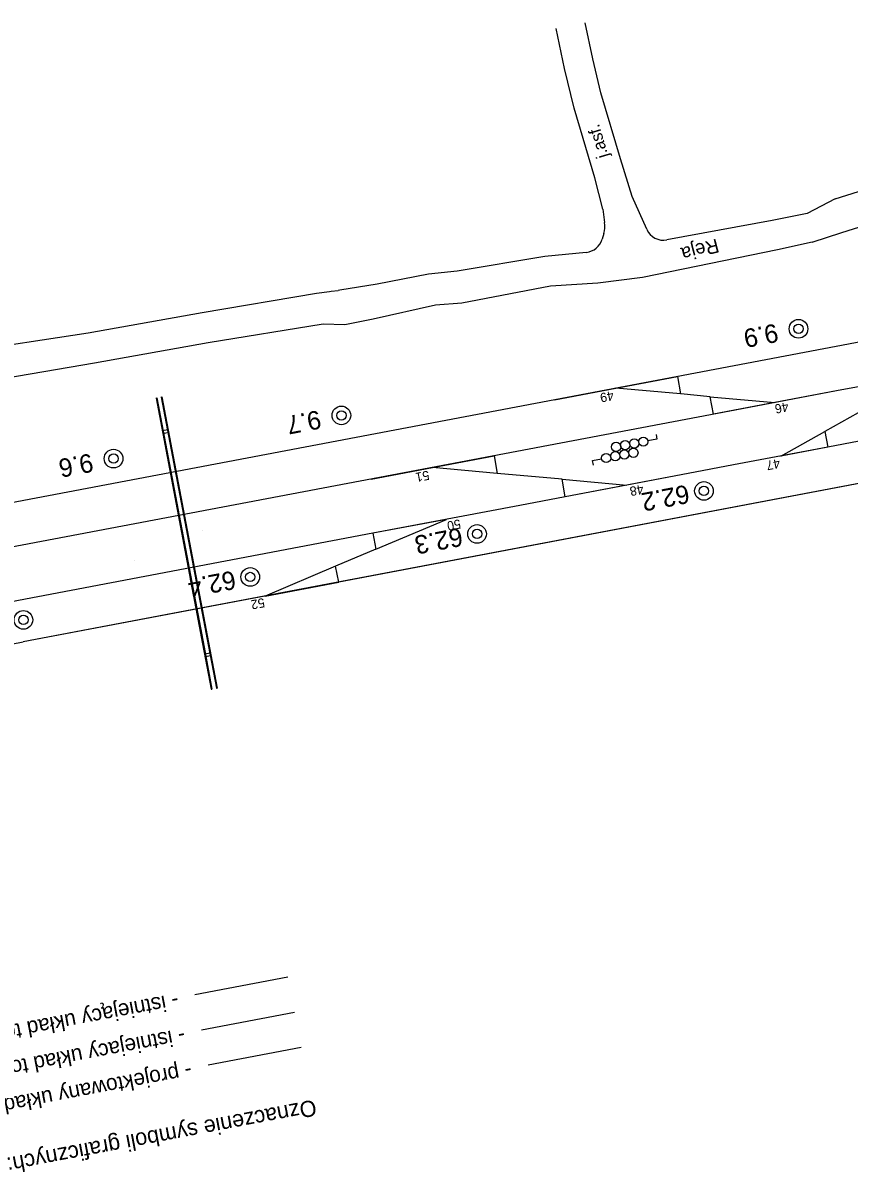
# Model space of a CAD drawing. Extents: x 6541740 to 6566395, y 5525066 to 5530361.
# Drawn here: x 6563930.6 to 6564020, y 5527716.7 to 5527841.2 of the extents above; entities that cross this region are included whole.
import ezdxf

# ---------------------------------------------------------------- set-up
doc = ezdxf.new("R2010")
doc.units = 0
for name, color, linetype in [('Domyślna', 7, 'Continuous'), ('ps_wymiarowanie', 7, 'Continuous'), ('TOR_PRZEK_P-komponent', 7, 'Continuous'), ('TOR_PRZEK_P-teren istniejacy', 7, 'Continuous'), ('TOR_PS_ODW-kolektory', 7, 'Continuous'), ('TOR_PS_OPIS_O-opisy odwodnienia', 7, 'Continuous'), ('TOR_PS_OPIS_T-opis geometrii -prostopadly', 7, 'Continuous'), ('TOR_PS_P-chodniki i place ładunkowe', 7, 'Continuous'), ('TOR_PS_T-rowy otwarte umocnione', 7, 'Continuous'), ('TOR_PS_T-rozjazdy projektowane', 7, 'Continuous'), ('TOR_PS_T-wypelnienia', 7, 'Continuous'), ('TOR_RAMKI-ramka+tabelka 1', 7, 'Continuous'), ('TOR_W-warstwa dodatkowa 2', 7, 'Continuous')]:
    doc.layers.add(name, color=color, linetype=linetype)

# ---------------------------------------------------------------- blocks, each defined once
blk = doc.blocks.new('POINT_DISPLAY')
at = {"layer": 'Domyślna'}
blk.add_line((0, 0), (0, 0), dxfattribs=at)
blk = doc.blocks.new('4091_4_10')
at = {"layer": 'Domyślna'}
blk.add_lwpolyline([(0.5, 0), (0, 0), (0, 1)], dxfattribs=at)
for centre in [(0, 4.5), (0, 3.5), (0, 2.5), (0, 1.5)]:
    blk.add_circle(centre, 0.5, dxfattribs=at)
blk.add_blockref('POINT_DISPLAY', (0, 0), dxfattribs=at)
blk = doc.blocks.new('4091_4_1')
at = {"layer": 'Domyślna'}
blk.add_lwpolyline([(0.5, 0), (0, 0), (0, 1)], dxfattribs=at)
for centre in [(0, 4.5), (0, 3.5), (0, 2.5), (0, 1.5)]:
    blk.add_circle(centre, 0.5, dxfattribs=at)
blk = doc.blocks.new('4010_1')
at = {"layer": 'Domyślna'}
for radius in [0.75, 0.375]:
    blk.add_circle((0, 0), radius, dxfattribs=at)

msp = doc.modelspace()

# ---------------------------------------------------------------- linework, layer by layer
at = {"layer": 'ps_wymiarowanie'}
msp.add_arc((6563990.57, 5527819.18), 3, 344.0842, 7.2957, dxfattribs=at)
at = {"layer": 'TOR_PRZEK_P-komponent'}
for p, q in [((6564191.42, 5527838.9), (6563891.39, 5527782.03)), ((6563988.11, 5527800.36), (6563994.77, 5527801.63)), ((6564023.52, 5527802.24), (6564018.64, 5527801.32)), ((6564018.64, 5527801.32), (6564011.98, 5527800.06)), ((6564023.86, 5527800.55), (6564017.39, 5527796.93)), ((6564008.43, 5527799.38), (6563892.28, 5527777.37)), ((6564017.73, 5527795.24), (6564012.62, 5527794.27)), ((6563968.25, 5527791.77), (6563974.91, 5527793.03)), ((6563988.94, 5527791.75), (6563981.91, 5527792.39)), ((6564002.6, 5527792.37), (6563995.94, 5527791.11)), ((6563989.28, 5527789.85), (6563984.37, 5527788.92)), ((6563984.37, 5527788.92), (6563968.45, 5527785.9)), ((6563976.41, 5527787.41), (6563968.45, 5527785.9)), ((6563968.45, 5527785.9), (6563893.36, 5527771.67)), ((6563968.78, 5527784.18), (6563964.42, 5527782.34)), ((6563956.8, 5527779.11), (6563964.76, 5527780.62))]:
    msp.add_line(p, q, dxfattribs=at)
for points in [[(6563994.77, 5527801.63), (6564001.42, 5527802.89), (6564001.77, 5527800.99)], [(6564011.98, 5527800.06), (6564005.33, 5527798.79), (6564004.98, 5527800.69)], [(6563974.91, 5527793.03), (6563981.57, 5527794.29), (6563981.91, 5527792.39)], [(6563995.94, 5527791.11), (6563989.28, 5527789.85), (6563988.94, 5527791.75)]]:
    msp.add_lwpolyline(points, close=True, dxfattribs=at)
for points in [[(6564012.62, 5527794.27), (6564017.39, 5527796.93), (6564017.73, 5527795.24)], [(6563968.45, 5527785.9), (6563968.78, 5527784.18), (6563976.41, 5527787.41)], [(6563964.76, 5527780.62), (6563964.42, 5527782.34), (6563956.8, 5527779.11)]]:
    msp.add_lwpolyline(points, dxfattribs=at)
at = {"layer": 'TOR_PS_ODW-kolektory'}
for p, q in [((6563950, 5527786.18), (6563950, 5527786.18)), ((6563942.65, 5527782.95), (6563942.65, 5527782.95))]:
    msp.add_line(p, q, dxfattribs=at)
at = {"layer": 'TOR_PS_P-chodniki i place ładunkowe'}
for p, q in [((6563949.88, 5527732.12), (6563959.98, 5527734.03)), ((6563950.6, 5527728.33), (6563960.69, 5527730.24))]:
    msp.add_line(p, q, dxfattribs=at)
msp.add_lwpolyline([(6563959.26, 5527737.82), (6563949.17, 5527735.9)], dxfattribs=at)
at = {"layer": 'TOR_PS_T-rowy otwarte umocnione'}
for points in [[(6563994.77, 5527801.63), (6564001.42, 5527802.89), (6564001.77, 5527800.99)], [(6564011.98, 5527800.06), (6564005.33, 5527798.79), (6564004.98, 5527800.69)], [(6563974.91, 5527793.03), (6563981.57, 5527794.29), (6563981.91, 5527792.39)], [(6563995.94, 5527791.11), (6563989.28, 5527789.85), (6563988.94, 5527791.75)]]:
    msp.add_lwpolyline(points, close=True, dxfattribs=at)
at = {"layer": 'TOR_PS_T-rozjazdy projektowane'}
for p, q in [((6564191.59, 5527823.62), (6563930.57, 5527774.14)), ((6564150.1, 5527815.75), (6563930.57, 5527774.14)), ((6564139.88, 5527813.82), (6563930.57, 5527774.14)), ((6564134.97, 5527812.89), (6563930.57, 5527774.14)), ((6564124.75, 5527810.95), (6563930.57, 5527774.14)), ((6564106.72, 5527807.53), (6563930.57, 5527774.14)), ((6564090.8, 5527804.51), (6563930.57, 5527774.14)), ((6564090.8, 5527804.51), (6563964.76, 5527780.62)), ((6564069.52, 5527805.06), (6564017.73, 5527795.24)), ((6564004.98, 5527800.69), (6564001.78, 5527800.99)), ((6564018.64, 5527801.32), (6564008.43, 5527799.38)), ((6564017.73, 5527795.24), (6564007.51, 5527793.3)), ((6564007.51, 5527793.3), (6564002.6, 5527792.37)), ((6564002.6, 5527792.37), (6563989.28, 5527789.85)), ((6563964.76, 5527780.62), (6563930.57, 5527774.14)), ((6563964.76, 5527780.62), (6563948.84, 5527777.6)), ((6563948.84, 5527777.6), (6563930.57, 5527774.14))]:
    msp.add_line(p, q, dxfattribs=at)
msp.add_ellipse((6557794.07, 5560147.68), major_axis=(-6136.5, 32373.54), ratio=0.25, start_param=3.139013, end_param=3.141593, dxfattribs=at)
at = {"layer": 'TOR_PS_T-wypelnienia'}
for p, q in [((6564018.52, 5527822.12), (6564015.47, 5527820.54)), ((6564016.03, 5527817.43), (6564019.24, 5527818.47))]:
    msp.add_line(p, q, dxfattribs=at)
for points in [[(6563993.36, 5527821.01), (6563992.47, 5527824.39), (6563990.23, 5527831.94), (6563989.2, 5527836.23), (6563988.31, 5527840.58)], [(6563998.1, 5527818.83), (6563996.53, 5527822.37), (6563995.25, 5527826.47), (6563993.13, 5527833.6), (6563992.25, 5527837.29), (6563991.45, 5527841.17)], [(6564018.52, 5527822.12), (6564023.57, 5527823.71), (6564028.89, 5527825.92), (6564034.34, 5527828.14)], [(6564019.24, 5527818.47), (6564024.3, 5527820.06), (6564029.63, 5527822.28), (6564035.2, 5527824.82)], [(6563993.36, 5527821.01), (6563993.54, 5527819.56)], [(6564015.47, 5527820.54), (6564011.69, 5527819.77), (6564000.29, 5527817.68)], [(6563993.45, 5527818.36), (6563993.29, 5527817.77)], [(6564016.03, 5527817.43), (6564012.26, 5527816.61), (6563997.64, 5527813.62), (6563992.8, 5527812.99), (6563987.67, 5527812.65), (6563978.09, 5527810.83), (6563975.22, 5527810.6), (6563968.48, 5527809.08), (6563965.4, 5527808.49)], [(6563991.56, 5527816.33), (6563987.07, 5527815.88), (6563977.57, 5527814.29), (6563974.49, 5527813.97), (6563968.93, 5527812.89), (6563964.89, 5527812.24), (6563964.7, 5527812.21)], [(6563923.84, 5527805.52), (6563937.64, 5527807.61), (6563949.98, 5527809.83), (6563962.35, 5527811.9), (6563963.76, 5527812.09), (6563963.94, 5527812.11), (6563964.7, 5527812.21)], [(6563965.4, 5527808.49), (6563963.07, 5527808.54), (6563950.61, 5527806.52), (6563938.32, 5527804.33), (6563925.83, 5527802.18)]]:
    msp.add_lwpolyline(points, dxfattribs=at)
for centre, start, end in [((6563991.36, 5527818.32), 275.6888, 344.0842), ((6563999.93, 5527819.64), 203.9275, 280.4266)]:
    msp.add_arc(centre, 2, start, end, dxfattribs=at)
at = {"layer": 'TOR_W-warstwa dodatkowa 2'}
for p, q in [((6563944.98, 5527800.55), (6563950.02, 5527773.94)), ((6563945.05, 5527800.56), (6563950.17, 5527773.56)), ((6563945.54, 5527800.66), (6563950.66, 5527773.65)), ((6563945.61, 5527800.67), (6563950.66, 5527774.06)), ((6563950.02, 5527773.94), (6563950.95, 5527769.02)), ((6563950.17, 5527773.56), (6563951.03, 5527769.03)), ((6563950.23, 5527772.84), (6563950.87, 5527772.96)), ((6563950.66, 5527774.06), (6563951.59, 5527769.13)), ((6563950.66, 5527773.65), (6563951.52, 5527769.12)), ((6563950.28, 5527772.55), (6563950.92, 5527772.67))]:
    msp.add_line(p, q, dxfattribs=at)
for points in [[(6563944.98, 5527800.55), (6563945.05, 5527800.56)], [(6563945.54, 5527800.66), (6563945.61, 5527800.67)], [(6563945.65, 5527797.02), (6563946.28, 5527797.14)], [(6563945.7, 5527796.72), (6563946.34, 5527796.84)], [(6563950.95, 5527769.02), (6563951.03, 5527769.03)], [(6563951.52, 5527769.12), (6563951.59, 5527769.13)]]:
    msp.add_lwpolyline(points, dxfattribs=at)

# ---------------------------------------------------------------- block references
at = {"layer": 'TOR_PS_OPIS_T-opis geometrii -prostopadly'}
for name, p, rotation in [('4091_4_1', (6563999.21, 5527796.1), 100.74355610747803), ('4091_4_10', (6563992.24, 5527793.78), -79.23606754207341)]:
    msp.add_blockref(name, p, dxfattribs=dict(at, rotation=rotation))
at = {"layer": 'TOR_RAMKI-ramka+tabelka 1', "xscale": 1.345963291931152, "yscale": 1.345963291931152}
for p in [(6564014.54, 5527808.05), (6563965.04, 5527798.67), (6563940.37, 5527793.99), (6564004.3, 5527790.49), (6563979.73, 5527785.83), (6563955.17, 5527781.17), (6563930.61, 5527776.52)]:
    msp.add_blockref('4010_1', p, dxfattribs=at)

# ---------------------------------------------------------------- texts
at = {"layer": 'TOR_PRZEK_P-teren istniejacy'}
for s, height, rotation, p in [('j.asf.', 1.323, 106.5428, (6563993.98, 5527826.74)), ('Reja', 1.5, 194.5979, (6564005.69, 5527817.83))]:
    msp.add_text(s, height=height, rotation=rotation, dxfattribs=at).set_placement(p)
at = {"layer": 'TOR_PS_OPIS_O-opisy odwodnienia'}
for s, p in [('49', (6563994.44, 5527801.32)), ('46', (6564013.36, 5527800.11)), ('47', (6564012.44, 5527793.98)), ('51', (6563974.46, 5527792.7)), ('48', (6563997.66, 5527791.18)), ('50', (6563977.87, 5527787.43)), ('52', (6563956.64, 5527778.9))]:
    msp.add_text(s, height=1, rotation=190.7332, dxfattribs=at).set_placement(p)
at = {"layer": 'TOR_PS_P-chodniki i place ładunkowe'}
for s, height, p in [('- istniejący układ torowy do rozbiórki', 1.6876, (6563947.26, 5527736.11)), ('- istniejacy układ torowy bez zmian', 1.6876, (6563947.97, 5527732.32)), ('- projektowany układ torowy', 1.6876, (6563948.69, 5527728.53)), ('Oznaczenie symboli graficznych:', 1.75, (6563962.16, 5527724.59))]:
    msp.add_text(s, height=height, rotation=190.7332, dxfattribs=at).set_placement(p)
at = {"layer": 'TOR_RAMKI-ramka+tabelka 1'}
for s, p in [('9.9', (6564012.12, 5527808.63)), ('9.7', (6563962.62, 5527799.25)), ('9.6', (6563937.95, 5527794.57)), ('62.2', (6564002.51, 5527791.19)), ('62.3', (6563977.96, 5527786.54)), ('62.4', (6563953.39, 5527781.88))]:
    msp.add_text(s, height=2, rotation=190.7691, dxfattribs=at).set_placement(p)

doc.saveas('drawing.dxf')
